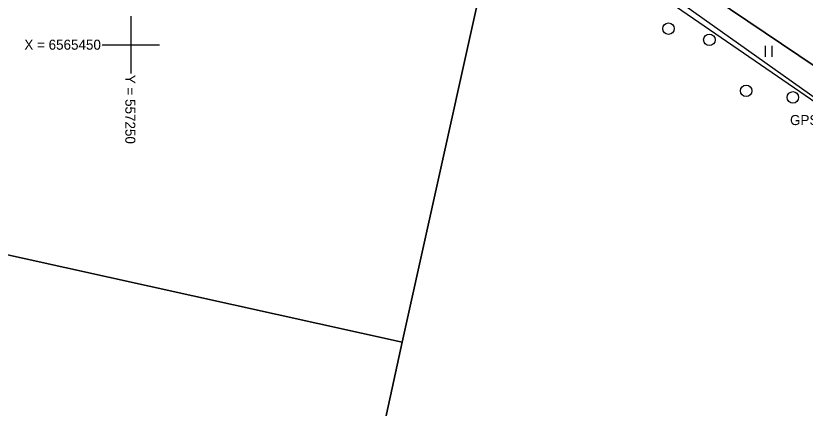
# Model space of a CAD drawing. Extents: x 551623 to 559850, y 6561220 to 6567135.
# Drawn here: x 557242 to 557297, y 6565424.7 to 6565452 of the extents above; entities that cross this region are included whole.
import ezdxf

# ---------------------------------------------------------------- set-up
doc = ezdxf.new("R2010")
doc.units = 0
for name, color, linetype in [('HALJASTUS', 7, 'Continuous'), ('MOOTNR', 7, 'Continuous'), ('MOOTPIIR', 7, 'Continuous'), ('PIIR', 7, 'Continuous'), ('VORK', 7, 'Continuous')]:
    doc.layers.add(name, color=color, linetype=linetype)

msp = doc.modelspace()

# ---------------------------------------------------------------- linework, layer by layer
at = {"layer": 'HALJASTUS'}
for p, q in [((557294.212, 6565449.923), (557294.212, 6565449.162)), ((557294.667, 6565449.923), (557294.667, 6565449.162))]:
    msp.add_line(p, q, dxfattribs=at)
msp.add_lwpolyline([(557305.522, 6565439.306), (557305.225, 6565440.839), (557299.862, 6565444.746), (557287.411, 6565453.594), (557286.856, 6565453.469)], dxfattribs=at)
for centre in [(557287.472, 6565451.119), (557290.321, 6565450.334), (557292.881, 6565446.78), (557296.144, 6565446.326)]:
    msp.add_circle(centre, 0.4, dxfattribs=at)
at = {"layer": 'MOOTPIIR'}
msp.add_lwpolyline([(557235.4, 6565497.994), (557248.331, 6565484.432), (557276.192, 6565462.024), (557279.213, 6565459.151), (557286.856, 6565453.469), (557305.225, 6565440.839), (557322.658, 6565430.028), (557326.488, 6565428.079), (557330.051, 6565434.091), (557331.88, 6565436.849), (557333.867, 6565439.899), (557329.025, 6565443.057), (557326.821, 6565445.543), (557320.441, 6565449.065), (557314.821, 6565449.606), (557293.651, 6565464.284), (557286.242, 6565470.531), (557283.114, 6565473.118), (557277.973, 6565478.317), (557269.748, 6565483.211), (557260.359, 6565490.738), (557251.832, 6565498.956)], dxfattribs=at)
at = {"layer": 'PIIR'}
for points in [[(557224.65, 6565513.73), (557217.51, 6565539.84), (557220.72, 6565535.64), (557246.92, 6565501.3), (557275.95, 6565476.52), (557283.59, 6565470.01), (557285.82, 6565468.48), (557319.26, 6565446.05), (557321.79, 6565446.66), (557331.72, 6565439.99), (557325.05, 6565430.04), (557276.37, 6565462.87), (557239.51, 6565494.32)], [(557212.93, 6565510.39), (557224.65, 6565513.73), (557239.51, 6565494.32), (557276.37, 6565462.87), (557268.92, 6565429.26), (557198.56, 6565444.83)], [(557276.37, 6565462.87), (557325.05, 6565430.04), (557372.57, 6565412.69), (557389.03, 6565409.01), (557260.08, 6565388.65), (557268.92, 6565429.26)], [(557198.56, 6565444.83), (557268.92, 6565429.26), (557260.08, 6565388.65), (557181.84, 6565376.33), (557185.44, 6565385.02)]]:
    msp.add_lwpolyline(points, close=True, dxfattribs=at)
at = {"layer": 'VORK'}
for p, q in [((557250, 6565452), (557250, 6565448)), ((557248, 6565450), (557252, 6565450))]:
    msp.add_line(p, q, dxfattribs=at)

# ---------------------------------------------------------------- texts
at = {"layer": 'MOOTNR'}
msp.add_text('GPS0325 ', height=0.7, dxfattribs=at).set_placement((557295.942, 6565444.396))
at = {"layer": 'VORK'}
msp.add_text('X = 6565450', height=0.7, dxfattribs=at).set_placement((557242.578, 6565449.649))
msp.add_text('Y = 557250 ', height=0.7, rotation=270, dxfattribs=at).set_placement((557249.613, 6565447.899))

doc.saveas('drawing.dxf')
